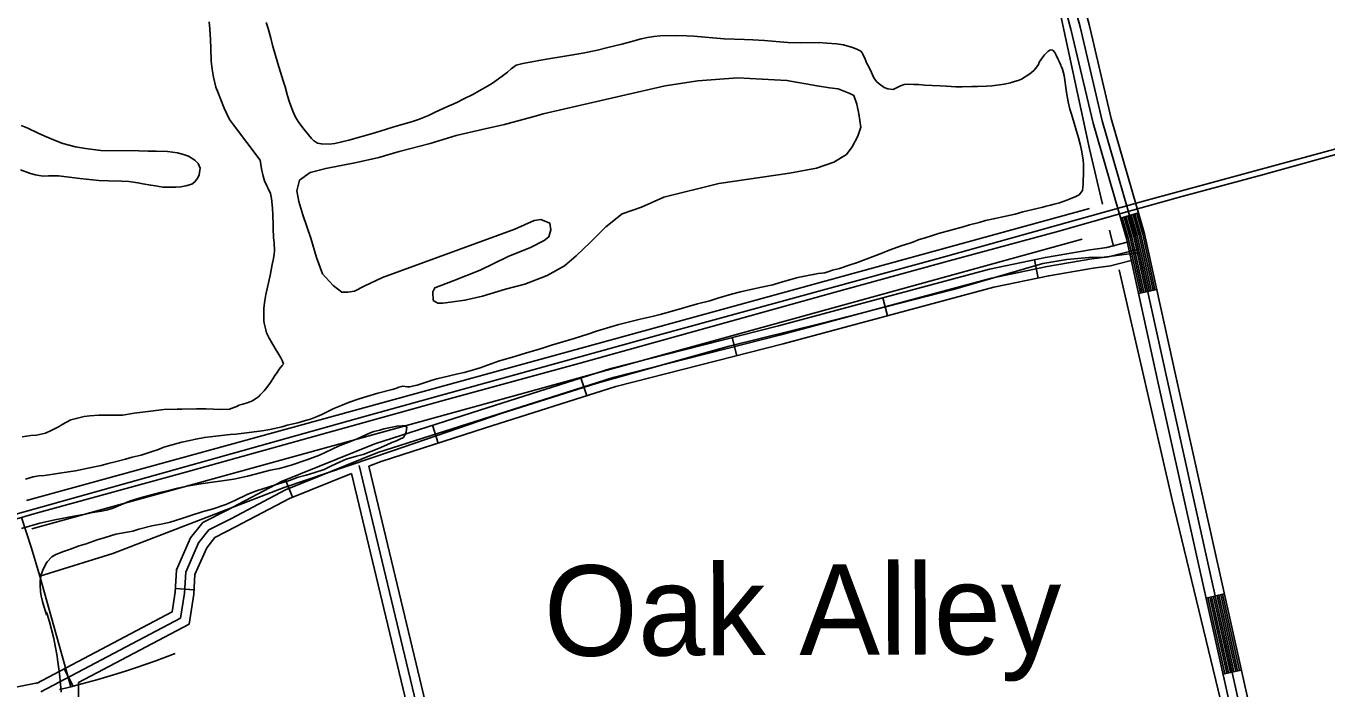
# Model space of a CAD drawing. Extents: x 3424494 to 3462436, y 522220 to 547718.
# Drawn here: x 3456839 to 3458923, y 540259 to 541321 of the extents above; entities that cross this region are included whole.
import ezdxf

# ---------------------------------------------------------------- set-up
doc = ezdxf.new("R2010")
doc.units = 0
for name, color, linetype in [('V-DTCH-CNTR', 7, 'Continuous'), ('V-RAIL-TRAK', 7, 'Continuous'), ('V-ROAD-CNTR', 7, 'Continuous'), ('V-SITE-VEGE', 7, 'Continuous'), ('V-TOPO-GNAM-IDEN', 7, 'Continuous'), ('V-TOPO-SHOR', 7, 'Continuous')]:
    doc.layers.add(name, color=color, linetype=linetype)

msp = doc.modelspace()

# ---------------------------------------------------------------- linework, layer by layer
at = {"layer": 'V-DTCH-CNTR'}
for points in [[(3458619.5, 540958), (3458562.9, 540950.3), (3458548.6, 540950.6), (3458507.5, 540947.2), (3458468.7, 540940.8), (3458325.4, 540898.8), (3458113.1, 540844.7), (3457965.9, 540808.1), (3457754.4, 540748.6), (3457600.3, 540700.3), (3457426, 540640.2), (3457252.6, 540581.7), (3456977.7, 540476.1), (3456860.7, 540439.6)], [(3456910.2, 540262.2), (3456860.7, 540439.6), (3456847.5, 540484.5), (3456831.6, 540533.8)], [(3457031.3, 540298.4), (3457046.9, 540304), (3457062.5, 540309.8), (3457077.9, 540315.7)], [(3456892.1, 540257.8), (3456904.2, 540260.7), (3456910.2, 540262.2), (3456920.3, 540264.7), (3456936.3, 540269), (3456952.3, 540273.4), (3456968.2, 540278), (3456984.1, 540282.8), (3456999.9, 540287.8), (3457015.6, 540293), (3457031.3, 540298.4)]]:
    msp.add_lwpolyline(points, dxfattribs=at)
at = {"layer": 'V-RAIL-TRAK'}
for points in [[(3460222.8, 541469), (3460029.4, 541416.2), (3459854.3, 541368.6), (3459718.8, 541330.5), (3459715.8, 541329.6), (3459654.5, 541312.3), (3459482.5, 541264.7), (3459303.5, 541216.2), (3459058, 541148.7), (3458820.9, 541082.9), (3458691.5, 541047.9), (3458603.4, 541023.3)], [(3458603.4, 541023.3), (3458490.9, 540991.6), (3458318.9, 540944.8), (3458136.1, 540894.7), (3457928.5, 540836.8), (3457724.7, 540780.5), (3457513.3, 540722.5), (3457261.5, 540652.7), (3457092.6, 540605.8), (3456850.9, 540539.2), (3456831.6, 540533.8), (3456795.9, 540523.9)]]:
    msp.add_lwpolyline(points, dxfattribs=at)
at = {"layer": 'V-ROAD-CNTR'}
for p, q in [((3458622.2, 541021.6), (3458593.4, 541013.2)), ((3458455.5, 540946.7), (3458461.6, 540917.4)), ((3458651.5, 540899.1), (3458622.2, 540892.6)), ((3458212.2, 540885.7), (3458220, 540856.7)), ((3457970.7, 540821.9), (3457978.1, 540792.8)), ((3457728.4, 540757.3), (3457737.5, 540728.7)), ((3457490.2, 540681.3), (3457499.3, 540652.7)), ((3457254.9, 540594.1), (3457266.1, 540566.3)), ((3457078.1, 540419.5), (3457108.1, 540417.8)), ((3458759.8, 540411), (3458730.6, 540404.5)), ((3456899.7, 540290.8), (3456913.7, 540264.2)), ((3458787, 540289), (3458757.7, 540282.5))]:
    msp.add_line(p, q, dxfattribs=at)
for points in [[(3457977.8, 543911.9), (3458020.4, 543715.5), (3458123.3, 543215.6), (3458201.9, 542818.2), (3458242.8, 542598.4), (3458261.5, 542491.5), (3458339.2, 542132.9), (3458401, 541852.5), (3458461.2, 541539.3), (3458486.9, 541415.4), (3458513.9, 541316.2), (3458549.3, 541165.4), (3458602.8, 540980.8), (3458653.9, 540748.6), (3458786.8, 540152.1)], [(3457992.4, 543915), (3458035.1, 543718.6), (3458138, 543218.6), (3458216.6, 542821.1), (3458257.6, 542601.1), (3458276.3, 542494.4), (3458353.9, 542136.1), (3458415.7, 541855.5), (3458475.9, 541542.2), (3458501.5, 541418.9), (3458528.5, 541319.9), (3458563.8, 541169.2), (3458617.4, 540984.5), (3458668.6, 540751.8), (3458801.4, 540155.5)], [(3458007.1, 543918.1), (3458049.8, 543721.7), (3458152.7, 543221.6), (3458231.3, 542823.9), (3458272.3, 542603.8), (3458291, 542497.3), (3458368.5, 542139.3), (3458430.4, 541858.6), (3458490.6, 541545.2), (3458516.1, 541422.4), (3458543, 541323.5), (3458578.3, 541173), (3458631.9, 540988.2), (3458683.2, 540755.1), (3458816, 540158.8)], [(3460220.1, 541472.9), (3459661.9, 541319.1), (3459015.8, 541145.1), (3458630.2, 541040.6), (3458312.7, 540952), (3457852.3, 540825.6), (3457381.1, 540695.4), (3456837.8, 540543.1), (3456288.2, 540390.9), (3455711.5, 540232.6), (3455213.3, 540096.2), (3454587.9, 539924.9), (3453989.4, 539762.1)], [(3458596.3, 541014.1), (3458605.7, 540981.6), (3458625.2, 540893.3)], [(3458599.2, 541014.9), (3458608.7, 540982.3), (3458628.1, 540893.9)], [(3458602.1, 541015.7), (3458611.6, 540983), (3458631, 540894.6)], [(3458605, 541016.6), (3458614.5, 540983.8), (3458633.9, 540895.2)], [(3458607.8, 541017.4), (3458617.4, 540984.5), (3458636.9, 540895.9)], [(3458610.7, 541018.2), (3458620.3, 540985.3), (3458639.8, 540896.5)], [(3458613.6, 541019.1), (3458623.2, 540986), (3458642.7, 540897.2)], [(3458616.5, 541019.9), (3458626.1, 540986.7), (3458645.7, 540897.8)], [(3458619.4, 541020.7), (3458629, 540987.5), (3458648.6, 540898.5)], [(3456855.5, 540267.4), (3457072.7, 540382.1), (3457077.8, 540413.9), (3457079.7, 540449.4), (3457102.5, 540500.7), (3457122.1, 540525.5), (3457160.9, 540545.2), (3457248.3, 540591.5), (3457397.8, 540651.7), (3457566.2, 540705.7), (3457776, 540772.5), (3458045.1, 540840.8), (3458383.4, 540931.8), (3458472.9, 540950.3), (3458544.9, 540962.7), (3458571.3, 540966.3), (3458604.2, 540974.7)], [(3456862.5, 540254.1), (3457086.3, 540372.3), (3457092.7, 540412.3), (3457094.6, 540445.9), (3457115.4, 540492.8), (3457131.8, 540513.6), (3457167.8, 540531.9), (3457254.6, 540577.9), (3457402.8, 540637.6), (3457570.7, 540691.4), (3457780.1, 540758), (3458048.9, 540826.2), (3458386.8, 540917.2), (3458475.6, 540935.6), (3458547.2, 540947.9), (3458574.2, 540951.6), (3458622, 540963.7)], [(3457388.4, 540615.6), (3457407.9, 540623.5), (3457575.3, 540677.1), (3457784.3, 540743.6), (3458052.7, 540811.7), (3458390.3, 540902.6), (3458478.4, 540920.9), (3458549.5, 540933.1), (3458577.1, 540936.8), (3458610.6, 540945.3)], [(3456923, 540269.1), (3457100, 540362.5), (3457107.7, 540410.7), (3457109.4, 540442.3), (3457128.4, 540485), (3457141.5, 540501.7), (3457174.7, 540518.6), (3457260.9, 540564.2), (3457360.3, 540604.2)], [(3457360.3, 540604.2), (3457519.5, 539939.6), (3457687.6, 539201.9), (3457691.9, 539184)], [(3457372.6, 540617.1), (3457534.1, 539943), (3457702.2, 539205.3), (3457941.7, 538211.1), (3458057.4, 537670.5)], [(3457388.4, 540615.6), (3457548.7, 539946.4), (3457714.4, 539219.5)], [(3458751.1, 540409.1), (3458778.2, 540287)], [(3458754, 540409.7), (3458781.2, 540287.7)], [(3458756.9, 540410.4), (3458784.1, 540288.4)], [(3458733.5, 540405.1), (3458760.7, 540283.1)], [(3458736.4, 540405.8), (3458763.6, 540283.8)], [(3458739.4, 540406.4), (3458766.5, 540284.4)], [(3458742.3, 540407.1), (3458769.5, 540285.1)], [(3458745.2, 540407.8), (3458772.4, 540285.7)], [(3458748.1, 540408.4), (3458775.3, 540286.4)], [(3456299.6, 540171.3), (3456311.8, 540174.7), (3456655, 540228.3), (3456859.6, 540268.9)], [(3457115.8, 539090.1), (3457108.6, 539125.8), (3457008, 539691.3), (3456921.7, 540159.3), (3456923, 540269.1)]]:
    msp.add_lwpolyline(points, dxfattribs=at)
at = {"layer": 'V-SITE-VEGE'}
for points in [[(3457228.7, 540821), (3457224.4, 540829.3), (3457223.5, 540832.1), (3457220.3, 540845.1), (3457220, 540848.5), (3457220, 540860.4), (3457220.1, 540868.8), (3457221.5, 540881.5), (3457223.1, 540891.2), (3457229.9, 540921.4), (3457233.4, 540939.2), (3457234.9, 540945.8), (3457236.5, 540954.9), (3457236.8, 540961.5), (3457236.4, 540973.6), (3457235.5, 540982.2), (3457235, 540996.9), (3457234.7, 541002.3), (3457234.4, 541018.9), (3457234, 541029.4), (3457232.4, 541044.6), (3457230.6, 541052.8), (3457226.9, 541060.8), (3457224.8, 541065), (3457221, 541073.2), (3457218.9, 541080.8), (3457216.3, 541092.4), (3457215, 541099.4), (3457214.1, 541106.2), (3457171.1, 541162.7), (3457164.9, 541171.2), (3457159.9, 541181.6), (3457156.2, 541189.8), (3457150.3, 541204.5), (3457146.9, 541214.1), (3457143, 541223.3), (3457139.1, 541239.3), (3457136.8, 541251.9), (3457135.6, 541265.2), (3457134.7, 541285.8), (3457134.4, 541299.3), (3457133.1, 541317), (3457132.1, 541328.2)], [(3457223.6, 541327), (3457226.8, 541317.2), (3457231.3, 541301.8), (3457233.9, 541290.8), (3457242.4, 541261.2), (3457251.1, 541233.4), (3457254.3, 541223.8)], [(3457254.3, 541223.8), (3457257.8, 541209.4), (3457261, 541199.2), (3457266.2, 541184.6), (3457270.6, 541175.3), (3457275.8, 541166.9), (3457284.6, 541155.2), (3457296.5, 541140.8), (3457299.4, 541137.8), (3457305.9, 541133.7), (3457312.1, 541132.2), (3457324.8, 541132), (3457334, 541133.2), (3457345, 541135.6), (3457356.4, 541138.4), (3457394, 541148.8), (3457406.4, 541152.5), (3457426.6, 541159), (3457439.6, 541162.7), (3457456.6, 541167.8), (3457467.8, 541171.4), (3457483.7, 541177.9), (3457493.3, 541182.5), (3457508.4, 541189.4), (3457529.4, 541198.8), (3457540.5, 541204.4), (3457555.9, 541211.9), (3457565.2, 541217.2), (3457578.6, 541225.1), (3457586.3, 541229.7), (3457596.2, 541236.5), (3457602, 541240.8), (3457610.5, 541247.4), (3457616.7, 541252.5), (3457624.4, 541258.4), (3457635.4, 541261), (3457649.6, 541263.9), (3457661, 541265.9), (3457679.5, 541269), (3457692.9, 541271.3), (3457715.5, 541275), (3457731.3, 541277.7), (3457755, 541282.6), (3457771.4, 541286.6), (3457794, 541292.1), (3457807.6, 541295.9), (3457825, 541301), (3457835.2, 541303), (3457845.2, 541304.6), (3457855.4, 541305.4), (3457881.5, 541306), (3457897.6, 541305.7), (3457909.1, 541305.1), (3457957.8, 541300.9), (3457990.7, 541299.6), (3458003.8, 541299.4), (3458022.5, 541298.2), (3458034.8, 541296.8), (3458047.2, 541296), (3458059.9, 541295), (3458079.8, 541294.5), (3458110.4, 541294.8), (3458122.4, 541294), (3458138.3, 541292.5), (3458149.4, 541290.9), (3458163.9, 541287.1), (3458170.8, 541284.4), (3458177.1, 541280.9), (3458179.1, 541278.3), (3458180.4, 541276.1), (3458183.9, 541268.1), (3458186.5, 541261), (3458189.1, 541256.8), (3458194.3, 541246.6), (3458195.6, 541243), (3458198.1, 541238.3), (3458202.2, 541232.3), (3458206.3, 541228.6), (3458214.6, 541222.9), (3458220.5, 541220.4), (3458228.4, 541219.7), (3458232.3, 541221.2), (3458240.9, 541225.5), (3458246.3, 541227.4), (3458251.7, 541227.9), (3458261.8, 541227.7), (3458270, 541227.4), (3458279.1, 541226.6), (3458304.4, 541225.2), (3458314.4, 541224.8), (3458329.5, 541224), (3458339.6, 541223.8), (3458355, 541224.2), (3458364.1, 541224.6), (3458378.3, 541225), (3458387.2, 541225.4), (3458399.2, 541226.8), (3458406.8, 541228.1), (3458417, 541230.1), (3458419.8, 541231.2), (3458429.2, 541233.9)], [(3458429.2, 541233.9), (3458434.8, 541236.3), (3458447.9, 541244.5), (3458454.3, 541249.8), (3458457.4, 541253.7), (3458461.7, 541259.6), (3458463.1, 541263.1), (3458464.4, 541265.7), (3458468.2, 541271), (3458471.5, 541275.2), (3458477, 541280.4), (3458480, 541282.6), (3458482.6, 541283.1), (3458484.8, 541282.5), (3458487.9, 541278.9), (3458490, 541274.8), (3458493.3, 541267.8), (3458495.8, 541263.2), (3458497.9, 541258.4), (3458498.5, 541256.4), (3458499.8, 541253.6), (3458501.1, 541250.2), (3458503, 541242), (3458504.1, 541234.6), (3458505.5, 541222.8), (3458506.7, 541214.8), (3458509.7, 541199.8), (3458512.4, 541188.1), (3458514.7, 541179.8), (3458525.8, 541142.2), (3458529, 541129.6), (3458531.4, 541119.4), (3458533.4, 541106.3), (3458534, 541099.7), (3458533.8, 541082.4), (3458533.4, 541075.2), (3458533.3, 541067.4), (3458533, 541062.9), (3458532.3, 541057.9), (3458531.1, 541055.3), (3458527.1, 541050.8), (3458521.6, 541047.9), (3458515.2, 541045.4), (3458507.2, 541042), (3458495.6, 541038), (3458487.2, 541035.6), (3458481, 541033.9), (3458474.4, 541032.4), (3458468.6, 541030.7), (3458460, 541028.9), (3458436.8, 541023.5), (3458424.4, 541019.9), (3458401.8, 541014.7), (3458392.2, 541012.9), (3458376.8, 541009.5), (3458366.6, 541006.5), (3458351.4, 541002.6), (3458341, 540999.6), (3458301.6, 540988.5), (3458291.8, 540985.3), (3458278.4, 540981.5), (3458270.6, 540978.9), (3458260.4, 540975.1), (3458253.8, 540972.8), (3458243.3, 540969.6), (3458235.7, 540966.9), (3458222.3, 540961.8), (3458212.1, 540957.6), (3458170, 540941.9), (3458159.8, 540938.7), (3458142.8, 540932.8), (3458131.8, 540930), (3458125.6, 540927.8), (3458119.4, 540925.9), (3458114.6, 540925.4), (3458108.6, 540924.5), (3458100.8, 540922.8), (3458092, 540921.4), (3458075.8, 540918.2), (3458064.8, 540915.2), (3458047.6, 540910.2), (3458036, 540906.6), (3458017.8, 540902.5), (3458005.4, 540899.9), (3457984.3, 540895.3), (3457969.9, 540891.6), (3457948, 540885.2), (3457934.8, 540880.8), (3457915, 540875.8), (3457874.8, 540864.1), (3457855.2, 540859), (3457842.4, 540855.9), (3457823.2, 540851.4), (3457788.8, 540842.8), (3457774.4, 540838.7), (3457753.2, 540832.1), (3457739.2, 540827.4), (3457717.2, 540820.6), (3457681, 540809.6), (3457666.7, 540805.1), (3457646.9, 540799.2)], [(3456830.8, 541161.9), (3456841.7, 541157.3), (3456857.9, 541149.7), (3456868.9, 541144.7), (3456885.4, 541137.6), (3456897.6, 541132.8), (3456918, 541127.7), (3456934.1, 541124.7), (3456958.7, 541121.5), (3457019.5, 541121.2), (3457034.6, 541120.8), (3457047.5, 541120.6), (3457065.4, 541119.9), (3457081.3, 541118), (3457091.1, 541115.5), (3457099.2, 541112.5), (3457109.4, 541106.2), (3457114.5, 541100.7), (3457117.6, 541093.7), (3457117.5, 541090.1), (3457116.2, 541082.8), (3457114.3, 541078), (3457109.4, 541071.3), (3457104.4, 541068), (3457094.8, 541065), (3457086.8, 541063.6), (3457078.6, 541062.9), (3457058.1, 541063.2), (3457046, 541065), (3457038.5, 541066), (3457026.1, 541068.2), (3457018, 541070.1), (3457003.3, 541071.9), (3456991.8, 541072.5), (3456970.7, 541073.1), (3456955.2, 541073.9), (3456924.9, 541077), (3456903.5, 541079.8), (3456890.8, 541081.2), (3456874.4, 541080.9), (3456865.9, 541080.8), (3456853.4, 541082.6), (3456844.4, 541085.4), (3456829.6, 541090.6)], [(3456832.6, 540663.1), (3456846.5, 540664.8), (3456855.5, 540665.7), (3456869.7, 540668.8), (3456878.7, 540672.8), (3456892, 540679.6), (3456896.6, 540682.7), (3456910.3, 540690), (3456919.1, 540692.1), (3456931.7, 540695.2), (3456941, 540696.3), (3456955.4, 540697.4), (3456965.9, 540697.8), (3456993.2, 540697.4), (3457012, 540700.7), (3457025.2, 540702.4), (3457059.5, 540706.4), (3457081.2, 540707.4), (3457088.2, 540707.3), (3457111.7, 540707.7), (3457127.6, 540707.5), (3457151.1, 540706.5), (3457164.8, 540707), (3457177.6, 540712), (3457179.7, 540713.4), (3457186.3, 540715.4), (3457193.3, 540717.1), (3457201.5, 540720.8), (3457205.7, 540723.3), (3457211.1, 540727), (3457213.8, 540729.9), (3457220.7, 540736.8), (3457224.7, 540742.1), (3457230.4, 540750.1), (3457235.3, 540757.4), (3457237.6, 540761), (3457241.1, 540765.7), (3457242.9, 540768.4), (3457244.5, 540771.2), (3457249.4, 540777.1), (3457251.2, 540779.1), (3457249.9, 540784), (3457247.4, 540789.3), (3457242.6, 540797.5), (3457238.3, 540804.4), (3457232.1, 540814.6), (3457228.7, 540821)], [(3457646.9, 540799.2), (3457641.1, 540797.3), (3457623.7, 540792.1), (3457596.3, 540784.2), (3457566.9, 540773.3), (3457556, 540770.1), (3457540.9, 540766.2), (3457530.9, 540763.8), (3457517.7, 540760.6), (3457497.3, 540756), (3457489.7, 540753.7), (3457478.7, 540750.1), (3457475.2, 540748.6), (3457465.8, 540745.7), (3457460.2, 540744.4), (3457454.1, 540743.2), (3457450.1, 540743.2), (3457442.5, 540744.1), (3457436.5, 540742.5), (3457431.7, 540740.3), (3457425.5, 540738.5), (3457402.5, 540732.9), (3457385.1, 540727.6), (3457372.9, 540723.6), (3457355.9, 540717.7), (3457345.6, 540713.5), (3457332, 540708.2), (3457324.4, 540704.7), (3457312.9, 540698.7), (3457305.3, 540695.5), (3457294.5, 540691.1), (3457286.7, 540689), (3457274.3, 540685.5), (3457257.3, 540681.6), (3457249.1, 540679.1), (3457229.3, 540674.5), (3457217.3, 540672.5), (3457187.8, 540668.6), (3457174.8, 540667.2), (3457165.8, 540666.6), (3457143.1, 540664), (3457133.9, 540662.7), (3457124.6, 540661.9), (3457110.8, 540659.3), (3457101.4, 540657.1), (3457088.2, 540654.3), (3457067.2, 540648.5), (3457059.6, 540646.1), (3457049.2, 540642.1), (3457042.5, 540639.8), (3457031.5, 540636.2), (3457023.3, 540633.7), (3457008.9, 540630), (3456998.1, 540626.8), (3456981.5, 540622.5), (3456970.1, 540619.9), (3456959.1, 540617.1), (3456943.3, 540613.6), (3456918.2, 540608.4), (3456892.4, 540604.7), (3456882.6, 540603.1), (3456868.1, 540601.1), (3456859.1, 540600.1), (3456850.1, 540598.6), (3456837.9, 540595.2)], [(3456831.3, 540515.9), (3456860.7, 540524.4), (3456884.9, 540530), (3456915.4, 540535.8), (3456934.2, 540538.9), (3456945.4, 540541.3), (3456959.6, 540543.6), (3456967.2, 540545.3), (3456976.6, 540548.1), (3456983, 540550.4), (3457004.6, 540559.6), (3457021.6, 540565.1), (3457053.9, 540573.7), (3457067.6, 540576.9), (3457082, 540580.4), (3457096.2, 540583.6), (3457118.8, 540587.3), (3457133.8, 540589.7), (3457156.7, 540592.7), (3457171.7, 540595.2), (3457193.7, 540599.8), (3457208.3, 540603.4), (3457230.1, 540609.2), (3457245, 540612.3), (3457263.8, 540617.4), (3457288.9, 540626.1), (3457309.1, 540633.3), (3457318.4, 540637.9), (3457340.6, 540648.3), (3457351.7, 540652.9), (3457358.7, 540655.4), (3457369.7, 540659.8), (3457377.7, 540663.2), (3457389.2, 540668.6), (3457396.2, 540671.3), (3457406, 540673.7), (3457412.4, 540675.8), (3457428.2, 540678.7), (3457433.6, 540680), (3457441.7, 540680.5), (3457445.5, 540680.4), (3457449.3, 540678.5), (3457448.3, 540671), (3457446.9, 540667.4), (3457445.2, 540664.9), (3457443.6, 540661.9), (3457438.2, 540659), (3457432.6, 540656.3), (3457425.1, 540653.7), (3457416.9, 540650.2), (3457403.9, 540644.3), (3457379.2, 540634.5), (3457368.4, 540631.9), (3457352, 540627), (3457342.2, 540623), (3457327.1, 540615.9), (3457316.5, 540610.7), (3457299.9, 540605.2), (3457287.7, 540601.6), (3457274.7, 540598.3), (3457261.1, 540593.1), (3457252, 540590.1), (3457228.2, 540582.9), (3457208.2, 540576.3), (3457194, 540571), (3457173.5, 540560.7), (3457159.1, 540554.6), (3457137, 540547), (3457122.4, 540543.1), (3457101, 540536.3), (3457088.4, 540531.7), (3457069.6, 540525.9), (3457057.8, 540523.3), (3457040.2, 540520), (3457019.6, 540514.8), (3457009.8, 540511.9), (3456982.8, 540506.6), (3456965.6, 540501.7), (3456952.8, 540497.8), (3456935, 540491.3), (3456924, 540487.9)], [(3456924, 540487.9), (3456908.2, 540482.2), (3456898.7, 540479), (3456886.5, 540474.2), (3456880.1, 540470.5), (3456872.4, 540462.5), (3456870.3, 540459.1), (3456865.6, 540449.1), (3456863.1, 540442.3), (3456861.3, 540432.6), (3456861.2, 540425), (3456862, 540414.9), (3456862.9, 540408.1), (3456865.1, 540399.1), (3456867.2, 540391.7), (3456870.4, 540381.1), (3456871.5, 540377.7), (3456871.6, 540381.3), (3456872.4, 540378.5), (3456876.1, 540366.2), (3456883.3, 540339.4), (3456885.6, 540328.1), (3456888.3, 540311.1), (3456889.3, 540306.1), (3456891.2, 540291.1), (3456893, 540278.8), (3456893.6, 540271), (3456894.7, 540261), (3456894.9, 540253.8)]]:
    msp.add_lwpolyline(points, dxfattribs=at)
msp.add_lwpolyline([(3457667.8, 541180.6), (3457657, 541177.4), (3457605.8, 541163.2), (3457570.2, 541155.2), (3457528.3, 541145.6), (3457486.5, 541132.9), (3457436.9, 541120.2), (3457404.4, 541110.7), (3457368.7, 541102.7), (3457319.1, 541093.1), (3457294.3, 541086.7), (3457277.3, 541074.2), (3457272.8, 541057.1), (3457276, 541040.1), (3457282.3, 541018.4), (3457295, 540981.2), (3457304.5, 540950.2), (3457314, 540923.9), (3457331.1, 540905.4), (3457345.2, 540894.6), (3457354.5, 540894.7), (3457365.3, 540896.3), (3457380.8, 540904.1), (3457410.2, 540918.3), (3457622.4, 540995.6), (3457653.3, 541009.8), (3457664.2, 541011.4), (3457678.2, 541005.3), (3457679.8, 540994.4), (3457676.8, 540983.6), (3457669.1, 540977.3), (3457647.4, 540966.3), (3457611.8, 540952.1), (3457566.9, 540930.1), (3457523.6, 540912.8), (3457494.1, 540901.7), (3457491.1, 540895.5), (3457491.2, 540881.5), (3457498.9, 540876.9), (3457506.7, 540877), (3457519.1, 540878.6), (3457542.4, 540881.8), (3457570.3, 540888.2), (3457607.5, 540899.3), (3457638.4, 540907.3), (3457674.1, 540921.5), (3457701.9, 540937.1), (3457720.4, 540952.8), (3457743.6, 540974.7), (3457768.2, 540999.6), (3457794.5, 541020), (3457825.5, 541031), (3457861.1, 541046.8), (3457949.4, 541069.1), (3458062.6, 541085.3), (3458106, 541093.3), (3458133.9, 541102.8), (3458154, 541115.3), (3458163.2, 541127.8), (3458172.4, 541144.9), (3458177, 541158.9), (3458173.8, 541180.6), (3458170.6, 541196.1), (3458165.8, 541210.1), (3458159.6, 541213.1), (3458140.9, 541220.8), (3458127, 541222.2), (3458106.8, 541225.2), (3458058.6, 541234.2), (3457979.4, 541238.4), (3457915.8, 541233.4), (3457863.1, 541225.3), (3457793.3, 541209.3)], close=True, dxfattribs=at)
at = {"layer": 'V-TOPO-SHOR'}
for p, q in [((3456839.4, 540560.7), (3458543.8, 541029)), ((3458575.5, 540994.1), (3458581.9, 540967.7)), ((3456847.8, 540515.5), (3458531.7, 540979.6))]:
    msp.add_line(p, q, dxfattribs=at)
for points in [[(3458459, 541516.4), (3458543.7, 541124.2), (3458564.4, 541035.9)], [(3457667.8, 541180.6), (3457793.3, 541209.3), (3457863.1, 541225.3), (3457915.8, 541233.4), (3457979.4, 541238.4), (3458058.6, 541234.2), (3458106.8, 541225.2), (3458127, 541222.2), (3458140.9, 541220.8), (3458159.6, 541213.1), (3458165.8, 541210.1), (3458170.6, 541196.1), (3458173.8, 541180.6), (3458177, 541158.9), (3458172.4, 541144.9), (3458163.2, 541127.8), (3458154, 541115.3), (3458133.9, 541102.8), (3458106, 541093.3), (3458062.6, 541085.3), (3457949.4, 541069.1), (3457861.1, 541046.8), (3457825.5, 541031), (3457794.5, 541020), (3457768.2, 540999.6), (3457743.6, 540974.7), (3457720.4, 540952.8), (3457701.9, 540937.1), (3457674.1, 540921.5), (3457638.4, 540907.3), (3457607.5, 540899.3), (3457570.3, 540888.2), (3457542.4, 540881.8), (3457519.1, 540878.6), (3457506.7, 540877), (3457498.9, 540876.9), (3457491.2, 540881.5), (3457491.1, 540895.5), (3457494.1, 540901.7), (3457523.6, 540912.8), (3457566.9, 540930.1), (3457611.8, 540952.1), (3457647.4, 540966.3), (3457669.1, 540977.3), (3457676.8, 540983.6), (3457679.8, 540994.4), (3457678.2, 541005.3), (3457664.2, 541011.4), (3457653.3, 541009.8), (3457622.4, 540995.6), (3457410.2, 540918.3), (3457380.8, 540904.1), (3457365.3, 540896.3), (3457354.5, 540894.7), (3457345.2, 540894.6), (3457331.1, 540905.4), (3457314, 540923.9), (3457304.5, 540950.2), (3457295, 540981.2), (3457282.3, 541018.4), (3457276, 541040.1), (3457272.8, 541057.1), (3457277.3, 541074.2), (3457294.3, 541086.7), (3457319.1, 541093.1), (3457368.7, 541102.7), (3457404.4, 541110.7), (3457436.9, 541120.2), (3457486.5, 541132.9), (3457528.3, 541145.6), (3457570.2, 541155.2), (3457605.8, 541163.2), (3457657, 541177.4), (3457667.8, 541180.6)], [(3458591.4, 540930.5), (3458676, 540561.6), (3458765.2, 540192.8), (3458806.7, 540006.8)]]:
    msp.add_lwpolyline(points, dxfattribs=at)

# ---------------------------------------------------------------- texts
at = {"layer": 'V-TOPO-GNAM-IDEN'}
msp.add_text('Oak Alley', height=145, rotation=0.2224, dxfattribs=at).set_placement((3457669.1, 540311.6))

doc.saveas('drawing.dxf')
